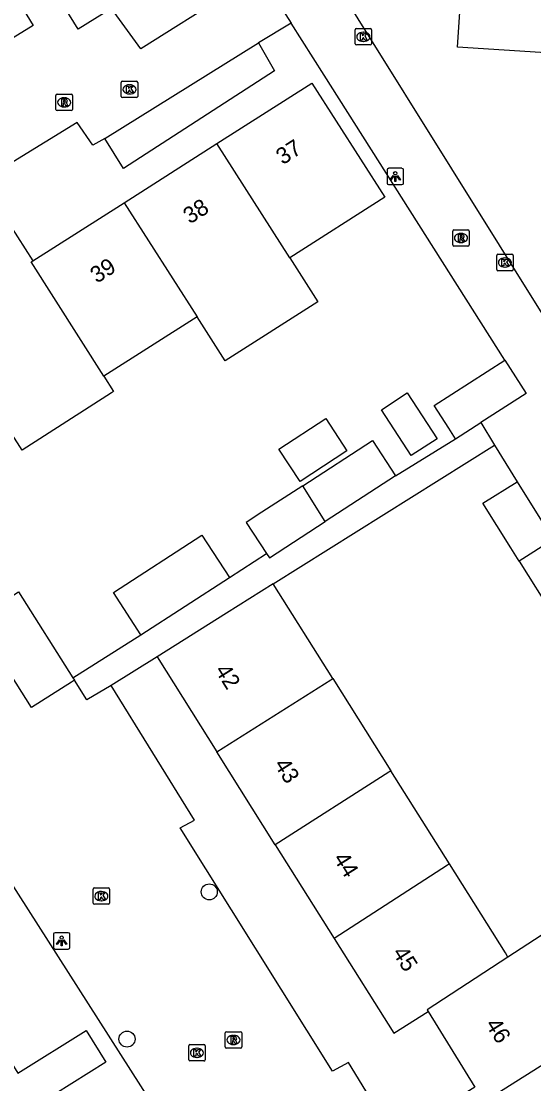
# Model space of a CAD drawing. Extents: x 158461 to 159795, y 387220 to 388672.
# Drawn here: x 158856.9 to 158888.2, y 387967.3 to 388032.1 of the extents above; entities that cross this region are included whole.
import ezdxf

# ---------------------------------------------------------------- set-up
doc = ezdxf.new("R2010")
doc.units = 0
for name, color, linetype in [('IMGEO_Boom', 7, 'Continuous'), ('IMGEO_Kolk', 7, 'Continuous'), ('IMGEO_Lichtpunt', 7, 'Continuous'), ('IMGEO_Muur', 7, 'Continuous'), ('IMGEO_Pand', 7, 'Continuous'), ('IMGEO_Pand_nummerreeks', 7, 'Continuous'), ('IMGEO_Parkeervlak_open', 7, 'Continuous'), ('IMGEO_Rijbaan_lokaal_open', 7, 'Continuous'), ('IMGEO_Rioolput', 7, 'Continuous'), ('IMGEO_Voetpad_open', 7, 'Continuous')]:
    doc.layers.add(name, color=color, linetype=linetype)

msp = doc.modelspace()

# ---------------------------------------------------------------- linework, layer by layer
at = {"layer": 'IMGEO_Boom'}
for centre in [(158868.408, 387979.005), (158863.391, 387970.022)]:
    msp.add_circle(centre, 0.489, dxfattribs=at)
at = {"layer": 'IMGEO_Kolk'}
for p, q in [((158877.373, 388031.688), (158878.225, 388031.688)), ((158877.298, 388030.762), (158877.298, 388031.614)), ((158877.786, 388031.468), (158877.811, 388031.468)), ((158878.299, 388031.614), (158878.299, 388030.762)), ((158878.225, 388030.688), (158877.373, 388030.688)), ((158877.809, 388030.908), (158877.784, 388030.908)), ((158863.041, 388027.552), (158863.041, 388028.404)), ((158863.116, 388028.478), (158863.968, 388028.478)), ((158864.042, 388028.404), (158864.042, 388027.552)), ((158863.529, 388028.258), (158863.554, 388028.258)), ((158863.968, 388027.478), (158863.116, 388027.478)), ((158863.552, 388027.698), (158863.527, 388027.698)), ((158885.931, 388016.987), (158885.931, 388017.839)), ((158886.006, 388017.913), (158886.858, 388017.913)), ((158886.419, 388017.693), (158886.444, 388017.693)), ((158886.932, 388017.839), (158886.932, 388016.987)), ((158886.858, 388016.913), (158886.006, 388016.913)), ((158886.442, 388017.133), (158886.417, 388017.133)), ((158861.327, 387978.321), (158861.327, 387979.173)), ((158861.402, 387979.247), (158862.254, 387979.247)), ((158862.328, 387979.173), (158862.328, 387978.321)), ((158861.815, 387979.027), (158861.84, 387979.027)), ((158862.254, 387978.247), (158861.402, 387978.247)), ((158861.838, 387978.467), (158861.813, 387978.467)), ((158867.153, 387968.757), (158867.153, 387969.609)), ((158867.228, 387969.683), (158868.08, 387969.683)), ((158867.641, 387969.463), (158867.666, 387969.463)), ((158868.154, 387969.609), (158868.154, 387968.757)), ((158867.664, 387968.903), (158867.639, 387968.903)), ((158868.08, 387968.683), (158867.228, 387968.683))]:
    msp.add_line(p, q, dxfattribs=at)
for points in [[(158877.373, 388031.688), (158878.225, 388031.688)], [(158877.298, 388030.762), (158877.298, 388031.614)], [(158877.619, 388031.388), (158877.742, 388031.388), (158877.742, 388031.237), (158877.872, 388031.388), (158878.036, 388031.388), (158877.89, 388031.237), (158878.043, 388030.988), (158877.891, 388030.988), (158877.806, 388031.152), (158877.742, 388031.085), (158877.742, 388030.988), (158877.619, 388030.988), (158877.619, 388031.388)], [(158878.299, 388031.614), (158878.299, 388030.762)], [(158878.225, 388030.688), (158877.373, 388030.688)], [(158863.041, 388027.552), (158863.041, 388028.404)], [(158863.116, 388028.478), (158863.968, 388028.478)], [(158864.042, 388028.404), (158864.042, 388027.552)], [(158863.362, 388028.178), (158863.485, 388028.178), (158863.485, 388028.027), (158863.615, 388028.178), (158863.779, 388028.178), (158863.633, 388028.027), (158863.786, 388027.778), (158863.634, 388027.778), (158863.549, 388027.942), (158863.485, 388027.875), (158863.485, 388027.778), (158863.362, 388027.778), (158863.362, 388028.178)], [(158863.968, 388027.478), (158863.116, 388027.478)], [(158885.931, 388016.987), (158885.931, 388017.839)], [(158886.006, 388017.913), (158886.858, 388017.913)], [(158886.252, 388017.613), (158886.375, 388017.613), (158886.375, 388017.462), (158886.505, 388017.613), (158886.669, 388017.613), (158886.523, 388017.462), (158886.676, 388017.213), (158886.524, 388017.213), (158886.439, 388017.377), (158886.375, 388017.31), (158886.375, 388017.213), (158886.252, 388017.213), (158886.252, 388017.613)], [(158886.932, 388017.839), (158886.932, 388016.987)], [(158886.858, 388016.913), (158886.006, 388016.913)], [(158861.327, 387978.321), (158861.327, 387979.173)], [(158861.402, 387979.247), (158862.254, 387979.247)], [(158862.328, 387979.173), (158862.328, 387978.321)], [(158861.648, 387978.947), (158861.771, 387978.947), (158861.771, 387978.796), (158861.901, 387978.947), (158862.065, 387978.947), (158861.919, 387978.796), (158862.072, 387978.547), (158861.92, 387978.547), (158861.835, 387978.711), (158861.771, 387978.644), (158861.771, 387978.547), (158861.648, 387978.547), (158861.648, 387978.947)], [(158862.254, 387978.247), (158861.402, 387978.247)], [(158867.153, 387968.757), (158867.153, 387969.609)], [(158867.228, 387969.683), (158868.08, 387969.683)], [(158868.154, 387969.609), (158868.154, 387968.757)], [(158867.474, 387969.383), (158867.597, 387969.383), (158867.597, 387969.232), (158867.727, 387969.383), (158867.891, 387969.383), (158867.745, 387969.232), (158867.898, 387968.983), (158867.746, 387968.983), (158867.661, 387969.147), (158867.597, 387969.08), (158867.597, 387968.983), (158867.474, 387968.983), (158867.474, 387969.383)], [(158868.08, 387968.683), (158867.228, 387968.683)]]:
    msp.add_lwpolyline(points, dxfattribs=at)
for centre, start, end in [((158877.375, 388031.612), 91.55205, 178.44795), ((158877.375, 388031.612), 91.55205, 178.44795), ((158878.223, 388031.612), 1.55205, 88.44795), ((158878.223, 388031.612), 1.55205, 88.44795), ((158877.375, 388030.764), 181.55205, 268.44795), ((158877.375, 388030.764), 181.55205, 268.44795), ((158878.223, 388030.764), 271.55205, 358.44795), ((158878.223, 388030.764), 271.55205, 358.44795), ((158863.118, 388028.402), 91.55205, 178.44795), ((158863.118, 388028.402), 91.55205, 178.44795), ((158863.966, 388028.402), 1.55205, 88.44795), ((158863.966, 388028.402), 1.55205, 88.44795), ((158863.118, 388027.554), 181.55205, 268.44795), ((158863.118, 388027.554), 181.55205, 268.44795), ((158863.966, 388027.554), 271.55205, 358.44795), ((158863.966, 388027.554), 271.55205, 358.44795), ((158886.008, 388017.837), 91.55205, 178.44795), ((158886.008, 388017.837), 91.55205, 178.44795), ((158886.856, 388017.837), 1.55205, 88.44795), ((158886.856, 388017.837), 1.55205, 88.44795), ((158886.008, 388016.989), 181.55205, 268.44795), ((158886.008, 388016.989), 181.55205, 268.44795), ((158886.856, 388016.989), 271.55205, 358.44795), ((158886.856, 388016.989), 271.55205, 358.44795), ((158861.404, 387979.171), 91.55205, 178.44795), ((158861.404, 387979.171), 91.55205, 178.44795), ((158862.252, 387979.171), 1.55205, 88.44795), ((158862.252, 387979.171), 1.55205, 88.44795), ((158861.404, 387978.323), 181.55205, 268.44795), ((158861.404, 387978.323), 181.55205, 268.44795), ((158862.252, 387978.323), 271.55205, 358.44795), ((158862.252, 387978.323), 271.55205, 358.44795), ((158867.23, 387969.607), 91.55205, 178.44795), ((158867.23, 387969.607), 91.55205, 178.44795), ((158868.078, 387969.607), 1.55205, 88.44795), ((158868.078, 387969.607), 1.55205, 88.44795), ((158867.23, 387968.759), 181.55205, 268.44795), ((158867.23, 387968.759), 181.55205, 268.44795), ((158868.078, 387968.759), 271.55205, 358.44795), ((158868.078, 387968.759), 271.55205, 358.44795)]:
    msp.add_arc(centre, 0.0765, start, end, dxfattribs=at)
for centre, major_axis, ratio, start_param, end_param in [((158877.785, 388031.188), (-0.387, 0.002), 0.722429, 4.712389, 7.853982), ((158877.81, 388031.188), (-0.39, 0.002), 0.717154, 1.570796, 4.712389), ((158863.528, 388027.978), (-0.387, 0.002), 0.722429, 4.712389, 7.853982), ((158863.553, 388027.978), (-0.39, 0.002), 0.717154, 1.570796, 4.712389), ((158886.418, 388017.413), (-0.387, 0.002), 0.722429, 4.712389, 7.853982), ((158886.443, 388017.413), (-0.39, 0.002), 0.717154, 1.570796, 4.712389), ((158861.814, 387978.747), (-0.387, 0.002), 0.722429, 4.712389, 7.853982), ((158861.839, 387978.747), (-0.39, 0.002), 0.717154, 1.570796, 4.712389), ((158867.64, 387969.183), (-0.387, 0.002), 0.722429, 4.712389, 7.853982), ((158867.665, 387969.183), (-0.39, 0.002), 0.717154, 1.570796, 4.712389)]:
    msp.add_ellipse(centre, major_axis=major_axis, ratio=ratio, start_param=start_param, end_param=end_param, dxfattribs=at)
at = {"layer": 'IMGEO_Lichtpunt'}
for p, q in [((158879.249, 388023.065), (158879.249, 388022.258)), ((158879.249, 388023.065), (158879.249, 388022.258)), ((158880.151, 388023.16), (158879.343, 388023.16)), ((158880.151, 388023.16), (158879.343, 388023.16)), ((158880.245, 388022.258), (158880.245, 388023.065)), ((158880.245, 388022.258), (158880.245, 388023.065)), ((158879.343, 388022.164), (158880.151, 388022.164)), ((158879.343, 388022.164), (158880.151, 388022.164)), ((158858.91, 387976.415), (158858.91, 387975.608)), ((158858.91, 387976.415), (158858.91, 387975.608)), ((158859.812, 387976.51), (158859.004, 387976.51)), ((158859.812, 387976.51), (158859.004, 387976.51)), ((158859.906, 387975.608), (158859.906, 387976.415)), ((158859.906, 387975.608), (158859.906, 387976.415)), ((158859.004, 387975.514), (158859.812, 387975.514)), ((158859.004, 387975.514), (158859.812, 387975.514))]:
    msp.add_line(p, q, dxfattribs=at)
for points in [[(158879.623, 388022.729), (158879.662, 388022.701), (158879.474, 388022.439), (158879.436, 388022.466), (158879.623, 388022.729)], [(158879.725, 388022.681), (158879.772, 388022.681), (158879.772, 388022.359), (158879.725, 388022.359), (158879.725, 388022.681)], [(158879.835, 388022.701), (158879.873, 388022.728), (158880.06, 388022.466), (158880.021, 388022.438), (158879.835, 388022.701)], [(158859.284, 387976.079), (158859.323, 387976.051), (158859.135, 387975.789), (158859.097, 387975.816), (158859.284, 387976.079)], [(158859.386, 387976.031), (158859.433, 387976.031), (158859.433, 387975.709), (158859.386, 387975.709), (158859.386, 387976.031)], [(158859.496, 387976.051), (158859.534, 387976.078), (158859.721, 387975.816), (158859.682, 387975.788), (158859.496, 387976.051)]]:
    msp.add_lwpolyline(points, dxfattribs=at)
for centre in [(158879.748, 388022.863), (158859.409, 387976.213)]:
    msp.add_circle(centre, 0.0994, dxfattribs=at)
for centre, start, end in [((158879.343, 388023.065), 90, 180), ((158879.343, 388023.065), 90, 180), ((158880.151, 388023.065), 0, 90), ((158880.151, 388023.065), 0, 90), ((158879.343, 388022.258), 180, 270), ((158879.343, 388022.258), 180, 270), ((158880.151, 388022.258), 270, 0), ((158880.151, 388022.258), 270, 360), ((158859.004, 387976.415), 90, 180), ((158859.004, 387976.415), 90, 180), ((158859.812, 387976.415), 0, 90), ((158859.812, 387976.415), 0, 90), ((158859.004, 387975.608), 180, 270), ((158859.004, 387975.608), 180, 270), ((158859.812, 387975.608), 270, 0), ((158859.812, 387975.608), 270, 360)]:
    msp.add_arc(centre, 0.0946, start, end, dxfattribs=at)
at = {"layer": 'IMGEO_Muur'}
msp.add_lwpolyline([(158886.427, 388011.447), (158875.408, 388028.845)], dxfattribs=at)
at = {"layer": 'IMGEO_Pand'}
for points in [[(158892.074, 388030.005), (158883.531, 388030.561), (158885.031, 388052.783)], [(158868.875, 388024.676), (158874.651, 388028.362), (158879.1, 388021.392), (158873.316, 388017.701)], [(158863.21, 388021.06), (158868.875, 388024.676)], [(158873.316, 388017.701), (158868.875, 388024.676)], [(158857.653, 388017.514), (158863.21, 388021.06)], [(158863.21, 388021.06), (158867.66, 388014.091)], [(158849.464, 388015.443), (158847.312, 388018.814), (158849.397, 388020.145), (158851.576, 388016.73), (158856.249, 388019.713), (158857.653, 388017.514)], [(158861.985, 388010.47), (158857.545, 388017.445), (158857.653, 388017.514)], [(158873.316, 388017.701), (158875.028, 388015.013), (158869.376, 388011.404), (158867.66, 388014.091)], [(158867.66, 388014.091), (158861.985, 388010.47)], [(158883.421, 388006.661), (158883.004, 388007.312), (158882.121, 388008.691), (158886.427, 388011.447)], [(158886.427, 388011.447), (158887.726, 388009.417), (158884.956, 388007.644)], [(158861.985, 388010.47), (158862.577, 388009.54), (158862.44, 388009.452), (158856.995, 388005.966), (158855.013, 388009.062)], [(158878.899, 388008.427), (158880.48, 388009.456), (158882.301, 388006.658), (158880.72, 388005.629), (158878.899, 388008.427)], [(158875.511, 388007.893), (158876.801, 388005.913), (158873.941, 388004.049), (158872.651, 388006.029), (158875.511, 388007.893)], [(158883.421, 388006.661), (158884.956, 388007.644)], [(158874.11, 388003.79), (158878.354, 388006.555), (158879.758, 388004.398)], [(158874.11, 388003.79), (158871.608, 388002.172), (158870.661, 388001.555), (158871.897, 387999.66)], [(158875.476, 388001.608), (158874.11, 388003.79)], [(158879.758, 388004.398), (158875.476, 388001.608)], [(158887.297, 387999.19), (158886.788, 388000), (158885.082, 388002.717), (158887.171, 388004.029)], [(158887.171, 388004.029), (158889.383, 388000.507)], [(158871.897, 387999.66), (158872.072, 387999.391), (158875.476, 388001.608)], [(158864.235, 387994.699), (158862.567, 387997.284), (158867.961, 388000.767), (158869.63, 387998.182)], [(158889.383, 388000.507), (158887.297, 387999.19)], [(158887.297, 387999.19), (158889.4, 387995.841), (158891.49, 387997.153)], [(158864.235, 387994.699), (158869.63, 387998.182)], [(158854.151, 387995.65), (158856.767, 387997.311), (158860.096, 387992.07)], [(158872.308, 387997.803), (158869.46, 387996.015), (158865.225, 387993.355)], [(158875.94, 387992.021), (158872.308, 387997.803)], [(158860.193, 387991.918), (158860, 387991.795), (158857.577, 387990.257), (158854.151, 387995.65)], [(158865.225, 387993.355), (158868.868, 387987.555)], [(158860.096, 387992.07), (158860.193, 387991.918)], [(158868.868, 387987.555), (158875.823, 387991.946), (158875.94, 387992.021)], [(158875.94, 387992.021), (158879.482, 387986.382)], [(158872.432, 387981.88), (158868.868, 387987.555)], [(158879.482, 387986.382), (158879.364, 387986.308), (158872.432, 387981.88)], [(158883.044, 387980.71), (158879.482, 387986.382)], [(158872.432, 387981.88), (158876.021, 387976.167)], [(158883.044, 387980.71), (158882.927, 387980.634), (158876.021, 387976.167)], [(158886.619, 387975.018), (158886.457, 387975.276), (158883.044, 387980.71)], [(158876.021, 387976.167), (158879.653, 387970.384), (158881.749, 387971.701)], [(158892.208, 387970.653), (158888.641, 387976.332), (158886.619, 387975.018)], [(158886.619, 387975.018), (158881.682, 387971.811), (158881.749, 387971.701)], [(158853.846, 387972.559), (158856.735, 387967.949), (158860.892, 387970.548), (158862.108, 387968.603), (158857.96, 387966.01)], [(158881.749, 387971.701), (158884.606, 387967.09), (158880.416, 387964.459), (158881.627, 387962.531), (158885.822, 387965.165)], [(158892.208, 387970.653), (158885.167, 387966.2), (158885.822, 387965.165)]]:
    msp.add_lwpolyline(points, dxfattribs=at)
at = {"layer": 'IMGEO_Parkeervlak_open'}
msp.add_lwpolyline([(158871.416, 388030.825), (158872.385, 388029.115), (158863.178, 388023.146), (158862.049, 388024.975)], dxfattribs=at)
at = {"layer": 'IMGEO_Rijbaan_lokaal_open'}
for points in [[(158869.539, 388033.811), (158864.24, 388030.46), (158862.452, 388032.92), (158860.423, 388031.662), (158853.18, 388043.32), (158855.13, 388044.608), (158851.743, 388050.227), (158852.713, 388050.836), (158847.899, 388058.545), (158851.913, 388061.112)], [(158855.047, 388036.153), (158857.68, 388031.879), (158851.295, 388027.946), (158850.697, 388028.917), (158846.405, 388026.274), (158839.969, 388036.723), (158842.125, 388038.042)], [(158871.49, 388035.032), (158873.396, 388032.022)], [(158873.396, 388032.022), (158871.416, 388030.825)], [(158862.049, 388024.975), (158871.416, 388030.825)], [(158862.049, 388024.975), (158861.299, 388024.566), (158860.36, 388025.966), (158854.482, 388022.363), (158853.523, 388023.873), (158842.787, 388016.995), (158842.426, 388014.536), (158843.082, 388013.489)], [(158862.418, 387991.592), (158860.947, 387990.731), (158860.193, 387991.918)], [(158905.268, 387923.321), (158897.893, 387934.619), (158899.452, 387935.658), (158885.25, 387958.082), (158883.811, 387957.283), (158876.889, 387968.591), (158875.929, 387968.062), (158866.631, 387982.909), (158867.51, 387983.388), (158862.418, 387991.592)], [(158861.007, 387961.124), (158866.063, 387964.292), (158851.73, 387986.727)]]:
    msp.add_lwpolyline(points, dxfattribs=at)
at = {"layer": 'IMGEO_Rioolput'}
for p, q in [((158859.059, 388026.76), (158859.059, 388027.612)), ((158859.134, 388027.686), (158859.986, 388027.686)), ((158859.547, 388027.466), (158859.572, 388027.466)), ((158860.06, 388027.612), (158860.06, 388026.76)), ((158859.986, 388026.686), (158859.134, 388026.686)), ((158859.57, 388026.906), (158859.545, 388026.906)), ((158883.251, 388018.482), (158883.251, 388019.334)), ((158883.326, 388019.408), (158884.178, 388019.408)), ((158884.252, 388019.334), (158884.252, 388018.482)), ((158883.739, 388019.188), (158883.764, 388019.188)), ((158884.178, 388018.408), (158883.326, 388018.408)), ((158883.762, 388018.628), (158883.737, 388018.628)), ((158869.383, 387969.542), (158869.383, 387970.394)), ((158869.458, 387970.468), (158870.31, 387970.468)), ((158869.871, 387970.248), (158869.896, 387970.248)), ((158870.384, 387970.394), (158870.384, 387969.542)), ((158870.31, 387969.468), (158869.458, 387969.468)), ((158869.894, 387969.688), (158869.869, 387969.688))]:
    msp.add_line(p, q, dxfattribs=at)
for points in [[(158859.059, 388026.76), (158859.059, 388027.612)], [(158859.134, 388027.686), (158859.986, 388027.686)], [(158859.648, 388027.384), (158859.396, 388027.386), (158859.396, 388026.986)], [(158859.396, 388026.986), (158859.52, 388026.986), (158859.52, 388027.148), (158859.531, 388027.148)], [(158859.574, 388027.305), (158859.52, 388027.305), (158859.52, 388027.224)], [(158859.52, 388027.224), (158859.572, 388027.224)], [(158859.578, 388027.119), (158859.649, 388026.986), (158859.789, 388026.986), (158859.724, 388027.112)], [(158860.06, 388027.612), (158860.06, 388026.76)], [(158859.986, 388026.686), (158859.134, 388026.686)], [(158883.251, 388018.482), (158883.251, 388019.334)], [(158883.326, 388019.408), (158884.178, 388019.408)], [(158884.252, 388019.334), (158884.252, 388018.482)], [(158883.84, 388019.106), (158883.588, 388019.108), (158883.588, 388018.708)], [(158883.588, 388018.708), (158883.712, 388018.708), (158883.712, 388018.87), (158883.723, 388018.87)], [(158883.766, 388019.027), (158883.712, 388019.027), (158883.712, 388018.946)], [(158883.712, 388018.946), (158883.764, 388018.946)], [(158883.77, 388018.841), (158883.841, 388018.708), (158883.981, 388018.708), (158883.916, 388018.834)], [(158884.178, 388018.408), (158883.326, 388018.408)], [(158869.383, 387969.542), (158869.383, 387970.394)], [(158869.458, 387970.468), (158870.31, 387970.468)], [(158869.972, 387970.166), (158869.72, 387970.168), (158869.72, 387969.768)], [(158869.898, 387970.087), (158869.844, 387970.087), (158869.844, 387970.006)], [(158870.384, 387970.394), (158870.384, 387969.542)], [(158870.31, 387969.468), (158869.458, 387969.468)], [(158869.72, 387969.768), (158869.844, 387969.768), (158869.844, 387969.93), (158869.855, 387969.93)], [(158869.844, 387970.006), (158869.896, 387970.006)], [(158869.902, 387969.901), (158869.973, 387969.768), (158870.113, 387969.768), (158870.048, 387969.894)]]:
    msp.add_lwpolyline(points, dxfattribs=at)
for centre, radius, start, end in [((158859.136, 388027.61), 0.0765, 91.55205, 178.44795), ((158859.136, 388027.61), 0.0765, 91.55205, 178.44795), ((158859.53, 388027.095), 0.0533, 26.02933, 88.69889), ((158859.556, 388027.413), 0.19, 274.7715, 282.96867), ((158859.58, 388027.209), 0.0964, 77.00612, 93.18647), ((158859.594, 388027.266), 0.0378, 276.66336, 79.67722), ((158859.647, 388027.274), 0.109, 350.36119, 89.41601), ((158859.645, 388027.274), 0.112, 277.58423, 350.98172), ((158859.629, 388027.059), 0.108, 29.51342, 73.79051), ((158859.984, 388027.61), 0.0765, 1.55205, 88.44795), ((158859.984, 388027.61), 0.0765, 1.55205, 88.44795), ((158859.136, 388026.762), 0.0765, 181.55205, 268.44795), ((158859.136, 388026.762), 0.0765, 181.55205, 268.44795), ((158859.984, 388026.762), 0.0765, 271.55205, 358.44795), ((158859.984, 388026.762), 0.0765, 271.55205, 358.44795), ((158883.328, 388019.332), 0.0765, 91.55205, 178.44795), ((158883.328, 388019.332), 0.0765, 91.55205, 178.44795), ((158884.176, 388019.332), 0.0765, 1.55205, 88.44795), ((158884.176, 388019.332), 0.0765, 1.55205, 88.44795), ((158883.722, 388018.817), 0.0533, 26.02933, 88.69889), ((158883.748, 388019.135), 0.19, 274.7715, 282.96867), ((158883.772, 388018.931), 0.0964, 77.00612, 93.18647), ((158883.786, 388018.988), 0.0378, 276.66336, 79.67722), ((158883.839, 388018.996), 0.109, 350.36119, 89.41601), ((158883.837, 388018.996), 0.112, 277.58423, 350.98172), ((158883.821, 388018.781), 0.108, 29.51342, 73.79051), ((158883.328, 388018.484), 0.0765, 181.55205, 268.44795), ((158883.328, 388018.484), 0.0765, 181.55205, 268.44795), ((158884.176, 388018.484), 0.0765, 271.55205, 358.44795), ((158884.176, 388018.484), 0.0765, 271.55205, 358.44795), ((158869.46, 387970.392), 0.0765, 91.55205, 178.44795), ((158869.46, 387970.392), 0.0765, 91.55205, 178.44795), ((158869.904, 387969.991), 0.0964, 77.00612, 93.18647), ((158869.918, 387970.048), 0.0378, 276.66336, 79.67722), ((158869.971, 387970.056), 0.109, 350.36119, 89.41601), ((158870.308, 387970.392), 0.0765, 1.55205, 88.44795), ((158870.308, 387970.392), 0.0765, 1.55205, 88.44795), ((158869.46, 387969.544), 0.0765, 181.55205, 268.44795), ((158869.46, 387969.544), 0.0765, 181.55205, 268.44795), ((158869.854, 387969.877), 0.0533, 26.02933, 88.69889), ((158869.88, 387970.195), 0.19, 274.7715, 282.96867), ((158869.969, 387970.056), 0.112, 277.58423, 350.98172), ((158869.953, 387969.841), 0.108, 29.51342, 73.79051), ((158870.308, 387969.544), 0.0765, 271.55205, 358.44795), ((158870.308, 387969.544), 0.0765, 271.55205, 358.44795)]:
    msp.add_arc(centre, radius, start, end, dxfattribs=at)
for centre, major_axis, ratio, start_param, end_param in [((158859.546, 388027.186), (-0.387, 0.002), 0.722429, 4.712389, 7.853982), ((158859.571, 388027.186), (-0.39, 0.002), 0.717154, 1.570796, 4.712389), ((158883.738, 388018.908), (-0.387, 0.002), 0.722429, 4.712389, 7.853982), ((158883.763, 388018.908), (-0.39, 0.002), 0.717154, 1.570796, 4.712389), ((158869.87, 387969.968), (-0.387, 0.002), 0.722429, 4.712389, 7.853982), ((158869.895, 387969.968), (-0.39, 0.002), 0.717154, 1.570796, 4.712389)]:
    msp.add_ellipse(centre, major_axis=major_axis, ratio=ratio, start_param=start_param, end_param=end_param, dxfattribs=at)
at = {"layer": 'IMGEO_Voetpad_open'}
for points in [[(158874.564, 388036.954), (158897.608, 388000), (158914.5, 387973.053), (158925.327, 387979.79), (158925.797, 387981.749), (158937.598, 387989.083)], [(158886.427, 388011.447), (158875.408, 388028.845), (158873.396, 388032.022)], [(158884.956, 388007.644), (158885.795, 388006.274)], [(158879.758, 388004.398), (158883.421, 388006.661)], [(158872.308, 387997.803), (158885.795, 388006.274)], [(158885.795, 388006.274), (158887.171, 388004.029)], [(158869.63, 387998.182), (158871.897, 387999.66)], [(158860.096, 387992.07), (158864.235, 387994.699)], [(158865.225, 387993.355), (158862.418, 387991.592)]]:
    msp.add_lwpolyline(points, dxfattribs=at)

# ---------------------------------------------------------------- texts
at = {"layer": 'IMGEO_Pand_nummerreeks'}
for s, rotation, p in [('37', 32.54572, (158872.886, 388023.344)), ('38', 32.544, (158867.222, 388019.729)), ('39', 32.54572, (158861.554, 388016.112)), ('42', 302.13278, (158868.721, 387992.526)), ('43', 302.13278, (158872.329, 387986.781)), ('44', 302.13278, (158875.936, 387981.039)), ('45', 302.13126, (158879.543, 387975.296)), ('46', 302.01667, (158885.211, 387970.918))]:
    msp.add_text(s, height=1, rotation=rotation, dxfattribs=at).set_placement(p)

doc.saveas('drawing.dxf')
